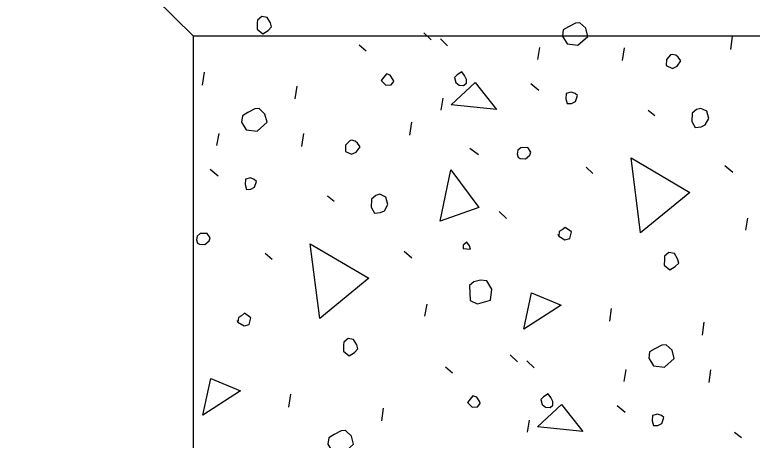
# Model space of a CAD drawing. Extents: x -1660015.2 to -1659984.9, y 2580594.2 to 2580616.7.
# Drawn here: x -1659993.208 to -1659991.042, y 2580611.174 to 2580612.425 of the extents above; entities that cross this region are included whole.
import ezdxf

# ---------------------------------------------------------------- set-up
doc = ezdxf.new("R2010")
doc.units = 0
doc.layers.add('Miscellaneous', color=7, linetype='Continuous')
doc.layers.add('Miscellaneous3', color=7, linetype='Continuous')

msp = doc.modelspace()

# ---------------------------------------------------------------- linework, layer by layer
at = {"layer": 'Miscellaneous'}
for p, q in [((-1659992.0063, 2580612.3719), (-1659991.9853, 2580612.3517)), ((-1659991.9575, 2580612.354), (-1659991.9365, 2580612.3337)), ((-1659991.1055, 2580612.3234), (-1659991.1001, 2580612.3611)), ((-1659992.1961, 2580612.3366), (-1659992.1758, 2580612.3188)), ((-1659991.672, 2580612.2933), (-1659991.666, 2580612.3285)), ((-1659991.4227, 2580612.2902), (-1659991.4173, 2580612.3279)), ((-1659992.6562, 2580612.2185), (-1659992.6508, 2580612.2562)), ((-1659991.6921, 2580612.2232), (-1659991.6687, 2580612.2036)), ((-1659992.3839, 2580612.1776), (-1659992.3784, 2580612.2153)), ((-1659991.9558, 2580612.1448), (-1659991.9497, 2580612.18)), ((-1659991.3475, 2580612.1447), (-1659991.3279, 2580612.1293)), ((-1659992.0473, 2580612.0711), (-1659992.0419, 2580612.1088)), ((-1659992.6138, 2580612.0409), (-1659992.6077, 2580612.0762)), ((-1659992.3645, 2580612.0378), (-1659992.3591, 2580612.0755)), ((-1659991.8714, 2580612.0328), (-1659991.8456, 2580612.0138)), ((-1659991.1228, 2580611.9823), (-1659991.0995, 2580611.9627)), ((-1659992.6339, 2580611.9708), (-1659992.6105, 2580611.9512)), ((-1659991.5303, 2580611.9767), (-1659991.51, 2580611.9588)), ((-1659992.2893, 2580611.8923), (-1659992.2696, 2580611.8769)), ((-1659991.7852, 2580611.8463), (-1659991.7642, 2580611.826)), ((-1659991.0614, 2580611.7917), (-1659991.0553, 2580611.827)), ((-1659992.472, 2580611.7243), (-1659992.4517, 2580611.7065)), ((-1659992.0646, 2580611.73), (-1659992.0413, 2580611.7103)), ((-1659992.0032, 2580611.5394), (-1659991.9971, 2580611.5746)), ((-1659991.4608, 2580611.5242), (-1659991.4554, 2580611.5619)), ((-1659991.1884, 2580611.4833), (-1659991.183, 2580611.521)), ((-1659991.7526, 2580611.4253), (-1659991.7317, 2580611.4051)), ((-1659991.7038, 2580611.4074), (-1659991.6829, 2580611.3871)), ((-1659991.9425, 2580611.39), (-1659991.9222, 2580611.3721)), ((-1659991.4184, 2580611.3467), (-1659991.4123, 2580611.3819)), ((-1659991.1691, 2580611.3436), (-1659991.1637, 2580611.3813)), ((-1659992.4026, 2580611.2719), (-1659992.3972, 2580611.3096)), ((-1659992.1302, 2580611.231), (-1659992.1248, 2580611.2687)), ((-1659991.4384, 2580611.2766), (-1659991.4151, 2580611.257)), ((-1659991.7021, 2580611.1982), (-1659991.6961, 2580611.2334)), ((-1659991.0939, 2580611.1981), (-1659991.0742, 2580611.1827))]:
    msp.add_line(p, q, dxfattribs=at)
for points in [[(-1659992.4956, 2580612.4013), (-1659992.4959, 2580612.3831), (-1659992.4793, 2580612.3694), (-1659992.4637, 2580612.3788), (-1659992.4535, 2580612.3893), (-1659992.4568, 2580612.4014), (-1659992.4661, 2580612.417), (-1659992.4825, 2580612.4203), (-1659992.4951, 2580612.4092), (-1659992.4956, 2580612.4013)], [(-1659991.5998, 2580612.3618), (-1659991.5861, 2580612.3396), (-1659991.5539, 2580612.3353), (-1659991.5246, 2580612.3612), (-1659991.5311, 2580612.3854), (-1659991.5483, 2580612.4015), (-1659991.5611, 2580612.4007), (-1659991.5815, 2580612.39), (-1659991.5971, 2580612.3806), (-1659991.5998, 2580612.3618)], [(-1659991.2942, 2580612.2936), (-1659991.2945, 2580612.2754), (-1659991.2768, 2580612.2672), (-1659991.263, 2580612.2735), (-1659991.2517, 2580612.2894), (-1659991.2598, 2580612.3002), (-1659991.2666, 2580612.3062), (-1659991.2775, 2580612.3084), (-1659991.2823, 2580612.3071), (-1659991.2942, 2580612.2936)], [(-1659992.1319, 2580612.2322), (-1659992.1177, 2580612.2179), (-1659992.1026, 2580612.2193), (-1659992.0949, 2580612.2292), (-1659992.0961, 2580612.234), (-1659992.1049, 2580612.2472), (-1659992.1165, 2580612.2518), (-1659992.1242, 2580612.242), (-1659992.1319, 2580612.2322)], [(-1659991.9129, 2580612.2262), (-1659991.903, 2580612.2184), (-1659991.8897, 2580612.2168), (-1659991.8813, 2580612.2243), (-1659991.8815, 2580612.2346), (-1659991.8871, 2580612.246), (-1659991.8952, 2580612.2568), (-1659991.9084, 2580612.2481), (-1659991.9168, 2580612.2406), (-1659991.9129, 2580612.2262)], [(-1659991.9263, 2580612.1604), (-1659991.8559, 2580612.2259), (-1659991.7933, 2580612.1469), (-1659991.9263, 2580612.1604)], [(-1659991.5895, 2580612.1782), (-1659991.5856, 2580612.1637), (-1659991.5728, 2580612.1646), (-1659991.5614, 2580612.1702), (-1659991.5556, 2580612.1873), (-1659991.5624, 2580612.1932), (-1659991.574, 2580612.1979), (-1659991.5885, 2580612.194), (-1659991.5895, 2580612.1782)], [(-1659992.5416, 2580612.1094), (-1659992.5279, 2580612.0872), (-1659992.4957, 2580612.0829), (-1659992.4664, 2580612.1089), (-1659992.4729, 2580612.133), (-1659992.4901, 2580612.1491), (-1659992.5028, 2580612.1483), (-1659992.5233, 2580612.1377), (-1659992.5389, 2580612.1283), (-1659992.5416, 2580612.1094)], [(-1659991.2182, 2580612.1354), (-1659991.2196, 2580612.1117), (-1659991.2096, 2580612.0937), (-1659991.1921, 2580612.0958), (-1659991.1806, 2580612.1014), (-1659991.17, 2580612.1198), (-1659991.1759, 2580612.1415), (-1659991.1936, 2580612.1497), (-1659991.2057, 2580612.1465), (-1659991.2182, 2580612.1354)], [(-1659992.236, 2580612.0412), (-1659992.2363, 2580612.023), (-1659992.2186, 2580612.0148), (-1659992.2048, 2580612.0211), (-1659992.1935, 2580612.0371), (-1659992.2016, 2580612.0479), (-1659992.2083, 2580612.0538), (-1659992.2193, 2580612.056), (-1659992.2241, 2580612.0548), (-1659992.236, 2580612.0412)], [(-1659991.7297, 2580612.0061), (-1659991.7235, 2580612.0025), (-1659991.7078, 2580612.0016), (-1659991.6952, 2580612.0127), (-1659991.6923, 2580612.0213), (-1659991.701, 2580612.0344), (-1659991.7217, 2580612.0341), (-1659991.73, 2580612.0267), (-1659991.7323, 2580612.0157), (-1659991.7297, 2580612.0061)], [(-1659991.37, 2580611.7841), (-1659991.3979, 2580612.0044), (-1659991.2258, 2580611.903), (-1659991.37, 2580611.7841)], [(-1659991.9588, 2580611.8179), (-1659991.9267, 2580611.9688), (-1659991.8454, 2580611.8586), (-1659991.9588, 2580611.8179)], [(-1659992.5312, 2580611.9259), (-1659992.5273, 2580611.9114), (-1659992.5146, 2580611.9122), (-1659992.5032, 2580611.9179), (-1659992.4974, 2580611.9349), (-1659992.5042, 2580611.9409), (-1659992.5158, 2580611.9455), (-1659992.5303, 2580611.9417), (-1659992.5312, 2580611.9259)], [(-1659992.16, 2580611.883), (-1659992.1614, 2580611.8593), (-1659992.1514, 2580611.8413), (-1659992.1338, 2580611.8434), (-1659992.1224, 2580611.8491), (-1659992.1118, 2580611.8674), (-1659992.1176, 2580611.8892), (-1659992.1354, 2580611.8974), (-1659992.1474, 2580611.8941), (-1659992.16, 2580611.883)], [(-1659991.6105, 2580611.774), (-1659991.5922, 2580611.7634), (-1659991.5777, 2580611.7673), (-1659991.5726, 2580611.7868), (-1659991.5916, 2580611.7998), (-1659991.5999, 2580611.7924), (-1659991.609, 2580611.7874), (-1659991.6105, 2580611.774), (-1659991.6118, 2580611.7788)], [(-1659992.6714, 2580611.7537), (-1659992.6653, 2580611.7502), (-1659992.6495, 2580611.7492), (-1659992.637, 2580611.7604), (-1659992.6341, 2580611.7689), (-1659992.6428, 2580611.7821), (-1659992.6634, 2580611.7817), (-1659992.6718, 2580611.7743), (-1659992.674, 2580611.7634), (-1659992.6714, 2580611.7537)], [(-1659992.3117, 2580611.5318), (-1659992.3397, 2580611.752), (-1659992.1676, 2580611.6506), (-1659992.3117, 2580611.5318)], [(-1659991.8907, 2580611.7377), (-1659991.8695, 2580611.7357), (-1659991.872, 2580611.7453), (-1659991.8801, 2580611.7561), (-1659991.8909, 2580611.7481), (-1659991.8907, 2580611.7377)], [(-1659991.3001, 2580611.707), (-1659991.3004, 2580611.6889), (-1659991.2838, 2580611.6752), (-1659991.2682, 2580611.6845), (-1659991.2581, 2580611.695), (-1659991.2613, 2580611.7071), (-1659991.2707, 2580611.7227), (-1659991.2871, 2580611.7261), (-1659991.2997, 2580611.7149), (-1659991.3001, 2580611.707)], [(-1659991.8719, 2580611.6289), (-1659991.8706, 2580611.5853), (-1659991.8498, 2580611.5753), (-1659991.8377, 2580611.5785), (-1659991.8111, 2580611.5857), (-1659991.8068, 2580611.6179), (-1659991.8212, 2580611.6425), (-1659991.84, 2580611.6452), (-1659991.8594, 2580611.64), (-1659991.8719, 2580611.6289)], [(-1659991.7133, 2580611.5006), (-1659991.6902, 2580611.6077), (-1659991.6029, 2580611.5716), (-1659991.7133, 2580611.5006)], [(-1659992.5523, 2580611.5216), (-1659992.534, 2580611.511), (-1659992.5195, 2580611.5149), (-1659992.5143, 2580611.5344), (-1659992.5334, 2580611.5474), (-1659992.5417, 2580611.54), (-1659992.5507, 2580611.535), (-1659992.5523, 2580611.5216), (-1659992.5536, 2580611.5265)], [(-1659992.2419, 2580611.4547), (-1659992.2422, 2580611.4365), (-1659992.2256, 2580611.4228), (-1659992.21, 2580611.4322), (-1659992.1999, 2580611.4427), (-1659992.2031, 2580611.4547), (-1659992.2125, 2580611.4704), (-1659992.2289, 2580611.4737), (-1659992.2414, 2580611.4626), (-1659992.2419, 2580611.4547)], [(-1659991.3462, 2580611.4152), (-1659991.3325, 2580611.393), (-1659991.3002, 2580611.3887), (-1659991.271, 2580611.4146), (-1659991.2774, 2580611.4388), (-1659991.2947, 2580611.4549), (-1659991.3074, 2580611.454), (-1659991.3278, 2580611.4434), (-1659991.3435, 2580611.434), (-1659991.3462, 2580611.4152)], [(-1659992.6551, 2580611.2482), (-1659992.632, 2580611.3554), (-1659992.5447, 2580611.3192), (-1659992.6551, 2580611.2482)], [(-1659991.6592, 2580611.2795), (-1659991.6494, 2580611.2718), (-1659991.636, 2580611.2702), (-1659991.6277, 2580611.2776), (-1659991.6278, 2580611.288), (-1659991.6335, 2580611.2994), (-1659991.6416, 2580611.3102), (-1659991.6547, 2580611.3014), (-1659991.6631, 2580611.294), (-1659991.6592, 2580611.2795)], [(-1659991.8783, 2580611.2856), (-1659991.8641, 2580611.2712), (-1659991.8489, 2580611.2727), (-1659991.8412, 2580611.2825), (-1659991.8425, 2580611.2874), (-1659991.8512, 2580611.3006), (-1659991.8628, 2580611.3052), (-1659991.8705, 2580611.2954), (-1659991.8783, 2580611.2856)], [(-1659991.6727, 2580611.2138), (-1659991.6022, 2580611.2793), (-1659991.5396, 2580611.2003), (-1659991.6727, 2580611.2138)], [(-1659991.3358, 2580611.2316), (-1659991.3319, 2580611.2171), (-1659991.3192, 2580611.2179), (-1659991.3078, 2580611.2236), (-1659991.302, 2580611.2407), (-1659991.3088, 2580611.2466), (-1659991.3204, 2580611.2513), (-1659991.3349, 2580611.2474), (-1659991.3358, 2580611.2316)], [(-1659992.288, 2580611.1628), (-1659992.2742, 2580611.1406), (-1659992.242, 2580611.1363), (-1659992.2127, 2580611.1623), (-1659992.2192, 2580611.1864), (-1659992.2365, 2580611.2025), (-1659992.2492, 2580611.2017), (-1659992.2696, 2580611.191), (-1659992.2852, 2580611.1817), (-1659992.288, 2580611.1628)]]:
    msp.add_lwpolyline(points, dxfattribs=at)
at = {"layer": 'Miscellaneous3'}
for p, q in [((-1659992.6826, 2580612.3621), (-1659993.5576, 2580613.2371)), ((-1659989.7954, 2580612.3621), (-1659992.6826, 2580612.3621)), ((-1659992.6826, 2580609.9942), (-1659992.6826, 2580612.362))]:
    msp.add_line(p, q, dxfattribs=at)

doc.saveas('drawing.dxf')
